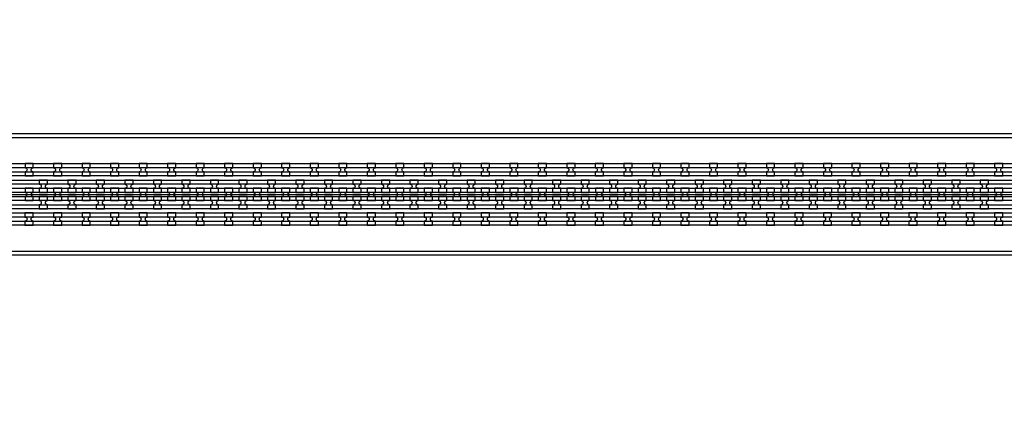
# Model space of a CAD drawing. Extents: x -63500 to 63500, y -63500 to 63500.
# Tile 269 of 296: x 21107 to 29739, y 7203 to 10662. Entities that reach past the tile are written whole.
import ezdxf

# ---------------------------------------------------------------- set-up
doc = ezdxf.new("R2010")
doc.units = 13
doc.header["$MEASUREMENT"] = 0
for name, color, linetype in [('1_Metal', 2, 'Continuous'), ('2_Electrodes', 5, 'Continuous'), ('3_Outline', 4, 'Continuous')]:
    doc.layers.add(name, color=color, linetype=linetype)

msp = doc.modelspace()

# ---------------------------------------------------------------- linework, layer by layer
msp.add_line((17300, 9130), (35800, 9130))
for radius in [50000, 47500, 45000]:
    msp.add_circle((0, 0), radius)
at = {"layer": '1_Metal'}
for points in [[(-50000, 0, -1), (50000, 0), (51000, 0, 1), (-51000, 0)], [(21226, 9400), (21154, 9400), (21154, 9364, -0.414214), (21172, 9346), (21172, 9346, -0.414214), (21154, 9328), (21154, 9292), (21226, 9292), (21226, 9328, -0.414214), (21208, 9346), (21208, 9346, -0.414214), (21226, 9364)], [(21476, 9400), (21404, 9400), (21404, 9364, -0.414214), (21422, 9346), (21422, 9346, -0.414214), (21404, 9328), (21404, 9292), (21476, 9292), (21476, 9328, -0.414214), (21458, 9346), (21458, 9346, -0.414214), (21476, 9364)], [(21726, 9400), (21654, 9400), (21654, 9364, -0.414214), (21672, 9346), (21672, 9346, -0.414214), (21654, 9328), (21654, 9292), (21726, 9292), (21726, 9328, -0.414214), (21708, 9346), (21708, 9346, -0.414214), (21726, 9364)], [(21976, 9400), (21904, 9400), (21904, 9364, -0.414214), (21922, 9346), (21922, 9346, -0.414214), (21904, 9328), (21904, 9292), (21976, 9292), (21976, 9328, -0.414214), (21958, 9346), (21958, 9346, -0.414214), (21976, 9364)], [(22226, 9400), (22154, 9400), (22154, 9364, -0.414214), (22172, 9346), (22172, 9346, -0.414214), (22154, 9328), (22154, 9292), (22226, 9292), (22226, 9328, -0.414214), (22208, 9346), (22208, 9346, -0.414214), (22226, 9364)], [(22476, 9400), (22404, 9400), (22404, 9364, -0.414214), (22422, 9346), (22422, 9346, -0.414214), (22404, 9328), (22404, 9292), (22476, 9292), (22476, 9328, -0.414214), (22458, 9346), (22458, 9346, -0.414214), (22476, 9364)], [(22726, 9400), (22654, 9400), (22654, 9364, -0.414214), (22672, 9346), (22672, 9346, -0.414214), (22654, 9328), (22654, 9292), (22726, 9292), (22726, 9328, -0.414214), (22708, 9346), (22708, 9346, -0.414214), (22726, 9364)], [(22976, 9400), (22904, 9400), (22904, 9364, -0.414214), (22922, 9346), (22922, 9346, -0.414214), (22904, 9328), (22904, 9292), (22976, 9292), (22976, 9328, -0.414214), (22958, 9346), (22958, 9346, -0.414214), (22976, 9364)], [(23226, 9400), (23154, 9400), (23154, 9364, -0.414214), (23172, 9346), (23172, 9346, -0.414214), (23154, 9328), (23154, 9292), (23226, 9292), (23226, 9328, -0.414214), (23208, 9346), (23208, 9346, -0.414214), (23226, 9364)], [(23476, 9400), (23404, 9400), (23404, 9364, -0.414214), (23422, 9346), (23422, 9346, -0.414214), (23404, 9328), (23404, 9292), (23476, 9292), (23476, 9328, -0.414214), (23458, 9346), (23458, 9346, -0.414214), (23476, 9364)], [(23726, 9400), (23654, 9400), (23654, 9364, -0.414214), (23672, 9346), (23672, 9346, -0.414214), (23654, 9328), (23654, 9292), (23726, 9292), (23726, 9328, -0.414214), (23708, 9346), (23708, 9346, -0.414214), (23726, 9364)], [(23976, 9400), (23904, 9400), (23904, 9364, -0.414214), (23922, 9346), (23922, 9346, -0.414214), (23904, 9328), (23904, 9292), (23976, 9292), (23976, 9328, -0.414214), (23958, 9346), (23958, 9346, -0.414214), (23976, 9364)], [(24226, 9400), (24154, 9400), (24154, 9364, -0.414214), (24172, 9346), (24172, 9346, -0.414214), (24154, 9328), (24154, 9292), (24226, 9292), (24226, 9328, -0.414214), (24208, 9346), (24208, 9346, -0.414214), (24226, 9364)], [(24476, 9400), (24404, 9400), (24404, 9364, -0.414214), (24422, 9346), (24422, 9346, -0.414214), (24404, 9328), (24404, 9292), (24476, 9292), (24476, 9328, -0.414214), (24458, 9346), (24458, 9346, -0.414214), (24476, 9364)], [(24726, 9400), (24654, 9400), (24654, 9364, -0.414214), (24672, 9346), (24672, 9346, -0.414214), (24654, 9328), (24654, 9292), (24726, 9292), (24726, 9328, -0.414214), (24708, 9346), (24708, 9346, -0.414214), (24726, 9364)], [(24976, 9400), (24904, 9400), (24904, 9364, -0.414214), (24922, 9346), (24922, 9346, -0.414214), (24904, 9328), (24904, 9292), (24976, 9292), (24976, 9328, -0.414214), (24958, 9346), (24958, 9346, -0.414214), (24976, 9364)], [(25226, 9400), (25154, 9400), (25154, 9364, -0.414214), (25172, 9346), (25172, 9346, -0.414214), (25154, 9328), (25154, 9292), (25226, 9292), (25226, 9328, -0.414214), (25208, 9346), (25208, 9346, -0.414214), (25226, 9364)], [(25476, 9400), (25404, 9400), (25404, 9364, -0.414214), (25422, 9346), (25422, 9346, -0.414214), (25404, 9328), (25404, 9292), (25476, 9292), (25476, 9328, -0.414214), (25458, 9346), (25458, 9346, -0.414214), (25476, 9364)], [(25726, 9400), (25654, 9400), (25654, 9364, -0.414214), (25672, 9346), (25672, 9346, -0.414214), (25654, 9328), (25654, 9292), (25726, 9292), (25726, 9328, -0.414214), (25708, 9346), (25708, 9346, -0.414214), (25726, 9364)], [(25976, 9400), (25904, 9400), (25904, 9364, -0.414214), (25922, 9346), (25922, 9346, -0.414214), (25904, 9328), (25904, 9292), (25976, 9292), (25976, 9328, -0.414214), (25958, 9346), (25958, 9346, -0.414214), (25976, 9364)], [(26226, 9400), (26154, 9400), (26154, 9364, -0.414214), (26172, 9346), (26172, 9346, -0.414214), (26154, 9328), (26154, 9292), (26226, 9292), (26226, 9328, -0.414214), (26208, 9346), (26208, 9346, -0.414214), (26226, 9364)], [(26476, 9400), (26404, 9400), (26404, 9364, -0.414214), (26422, 9346), (26422, 9346, -0.414214), (26404, 9328), (26404, 9292), (26476, 9292), (26476, 9328, -0.414214), (26458, 9346), (26458, 9346, -0.414214), (26476, 9364)], [(26726, 9400), (26654, 9400), (26654, 9364, -0.414214), (26672, 9346), (26672, 9346, -0.414214), (26654, 9328), (26654, 9292), (26726, 9292), (26726, 9328, -0.414214), (26708, 9346), (26708, 9346, -0.414214), (26726, 9364)], [(26976, 9400), (26904, 9400), (26904, 9364, -0.414214), (26922, 9346), (26922, 9346, -0.414214), (26904, 9328), (26904, 9292), (26976, 9292), (26976, 9328, -0.414214), (26958, 9346), (26958, 9346, -0.414214), (26976, 9364)], [(27226, 9400), (27154, 9400), (27154, 9364, -0.414214), (27172, 9346), (27172, 9346, -0.414214), (27154, 9328), (27154, 9292), (27226, 9292), (27226, 9328, -0.414214), (27208, 9346), (27208, 9346, -0.414214), (27226, 9364)], [(27476, 9400), (27404, 9400), (27404, 9364, -0.414214), (27422, 9346), (27422, 9346, -0.414214), (27404, 9328), (27404, 9292), (27476, 9292), (27476, 9328, -0.414214), (27458, 9346), (27458, 9346, -0.414214), (27476, 9364)], [(27726, 9400), (27654, 9400), (27654, 9364, -0.414214), (27672, 9346), (27672, 9346, -0.414214), (27654, 9328), (27654, 9292), (27726, 9292), (27726, 9328, -0.414214), (27708, 9346), (27708, 9346, -0.414214), (27726, 9364)], [(27976, 9400), (27904, 9400), (27904, 9364, -0.414214), (27922, 9346), (27922, 9346, -0.414214), (27904, 9328), (27904, 9292), (27976, 9292), (27976, 9328, -0.414214), (27958, 9346), (27958, 9346, -0.414214), (27976, 9364)], [(28226, 9400), (28154, 9400), (28154, 9364, -0.414214), (28172, 9346), (28172, 9346, -0.414214), (28154, 9328), (28154, 9292), (28226, 9292), (28226, 9328, -0.414214), (28208, 9346), (28208, 9346, -0.414214), (28226, 9364)], [(28476, 9400), (28404, 9400), (28404, 9364, -0.414214), (28422, 9346), (28422, 9346, -0.414214), (28404, 9328), (28404, 9292), (28476, 9292), (28476, 9328, -0.414214), (28458, 9346), (28458, 9346, -0.414214), (28476, 9364)], [(28726, 9400), (28654, 9400), (28654, 9364, -0.414214), (28672, 9346), (28672, 9346, -0.414214), (28654, 9328), (28654, 9292), (28726, 9292), (28726, 9328, -0.414214), (28708, 9346), (28708, 9346, -0.414214), (28726, 9364)], [(28976, 9400), (28904, 9400), (28904, 9364, -0.414214), (28922, 9346), (28922, 9346, -0.414214), (28904, 9328), (28904, 9292), (28976, 9292), (28976, 9328, -0.414214), (28958, 9346), (28958, 9346, -0.414214), (28976, 9364)], [(29226, 9400), (29154, 9400), (29154, 9364, -0.414214), (29172, 9346), (29172, 9346, -0.414214), (29154, 9328), (29154, 9292), (29226, 9292), (29226, 9328, -0.414214), (29208, 9346), (29208, 9346, -0.414214), (29226, 9364)], [(29476, 9400), (29404, 9400), (29404, 9364, -0.414214), (29422, 9346), (29422, 9346, -0.414214), (29404, 9328), (29404, 9292), (29476, 9292), (29476, 9328, -0.414214), (29458, 9346), (29458, 9346, -0.414214), (29476, 9364)], [(29726, 9400), (29654, 9400), (29654, 9364, -0.414214), (29672, 9346), (29672, 9346, -0.414214), (29654, 9328), (29654, 9292), (29726, 9292), (29726, 9328, -0.414214), (29708, 9346), (29708, 9346, -0.414214), (29726, 9364)], [(35797.9, 9220), (8256, 9220, 0.414214), (6416, 7380), (6416, 6880, 0.414214), (8256, 5040), (9488, 5040, 0.414214), (9506, 5058), (9506, 5058), (9536.6, 5058), (9536.6, 4987.9), (9506.6, 4987.9, 0.384752), (9488.7, 5004), (8256, 5004, -0.414214), (6380, 6880), (6380, 7380, -0.414214), (8256, 9256), (35797.9, 9256)], [(21279.1, 9148), (21351.1, 9148), (21351.1, 9184, -0.414214), (21333.1, 9202), (21333.1, 9202, -0.414214), (21351.1, 9220), (21351.1, 9256), (21279.1, 9256), (21279.1, 9220, -0.414214), (21297.1, 9202), (21297.1, 9202, -0.414214), (21279.1, 9184), (21279.1, 9148)], [(21529.1, 9148), (21601.1, 9148), (21601.1, 9184, -0.414214), (21583.1, 9202), (21583.1, 9202, -0.414214), (21601.1, 9220), (21601.1, 9256), (21529.1, 9256), (21529.1, 9220, -0.414214), (21547.1, 9202), (21547.1, 9202, -0.414214), (21529.1, 9184), (21529.1, 9148)], [(21779.1, 9148), (21851.1, 9148), (21851.1, 9184, -0.414214), (21833.1, 9202), (21833.1, 9202, -0.414214), (21851.1, 9220), (21851.1, 9256), (21779.1, 9256), (21779.1, 9220, -0.414214), (21797.1, 9202), (21797.1, 9202, -0.414214), (21779.1, 9184), (21779.1, 9148)], [(22029.1, 9148), (22101.1, 9148), (22101.1, 9184, -0.414214), (22083.1, 9202), (22083.1, 9202, -0.414214), (22101.1, 9220), (22101.1, 9256), (22029.1, 9256), (22029.1, 9220, -0.414214), (22047.1, 9202), (22047.1, 9202, -0.414214), (22029.1, 9184), (22029.1, 9148)], [(22279.1, 9148), (22351.1, 9148), (22351.1, 9184, -0.414214), (22333.1, 9202), (22333.1, 9202, -0.414214), (22351.1, 9220), (22351.1, 9256), (22279.1, 9256), (22279.1, 9220, -0.414214), (22297.1, 9202), (22297.1, 9202, -0.414214), (22279.1, 9184), (22279.1, 9148)], [(22529.1, 9148), (22601.1, 9148), (22601.1, 9184, -0.414214), (22583.1, 9202), (22583.1, 9202, -0.414214), (22601.1, 9220), (22601.1, 9256), (22529.1, 9256), (22529.1, 9220, -0.414214), (22547.1, 9202), (22547.1, 9202, -0.414214), (22529.1, 9184), (22529.1, 9148)], [(22779.1, 9148), (22851.1, 9148), (22851.1, 9184, -0.414214), (22833.1, 9202), (22833.1, 9202, -0.414214), (22851.1, 9220), (22851.1, 9256), (22779.1, 9256), (22779.1, 9220, -0.414214), (22797.1, 9202), (22797.1, 9202, -0.414214), (22779.1, 9184), (22779.1, 9148)], [(23029.1, 9148), (23101.1, 9148), (23101.1, 9184, -0.414214), (23083.1, 9202), (23083.1, 9202, -0.414214), (23101.1, 9220), (23101.1, 9256), (23029.1, 9256), (23029.1, 9220, -0.414214), (23047.1, 9202), (23047.1, 9202, -0.414214), (23029.1, 9184), (23029.1, 9148)], [(23279.1, 9148), (23351.1, 9148), (23351.1, 9184, -0.414214), (23333.1, 9202), (23333.1, 9202, -0.414214), (23351.1, 9220), (23351.1, 9256), (23279.1, 9256), (23279.1, 9220, -0.414214), (23297.1, 9202), (23297.1, 9202, -0.414214), (23279.1, 9184), (23279.1, 9148)], [(23529.1, 9148), (23601.1, 9148), (23601.1, 9184, -0.414214), (23583.1, 9202), (23583.1, 9202, -0.414214), (23601.1, 9220), (23601.1, 9256), (23529.1, 9256), (23529.1, 9220, -0.414214), (23547.1, 9202), (23547.1, 9202, -0.414214), (23529.1, 9184), (23529.1, 9148)], [(23779.1, 9148), (23851.1, 9148), (23851.1, 9184, -0.414214), (23833.1, 9202), (23833.1, 9202, -0.414214), (23851.1, 9220), (23851.1, 9256), (23779.1, 9256), (23779.1, 9220, -0.414214), (23797.1, 9202), (23797.1, 9202, -0.414214), (23779.1, 9184), (23779.1, 9148)], [(24029.1, 9148), (24101.1, 9148), (24101.1, 9184, -0.414214), (24083.1, 9202), (24083.1, 9202, -0.414214), (24101.1, 9220), (24101.1, 9256), (24029.1, 9256), (24029.1, 9220, -0.414214), (24047.1, 9202), (24047.1, 9202, -0.414214), (24029.1, 9184), (24029.1, 9148)], [(24279.1, 9148), (24351.1, 9148), (24351.1, 9184, -0.414214), (24333.1, 9202), (24333.1, 9202, -0.414214), (24351.1, 9220), (24351.1, 9256), (24279.1, 9256), (24279.1, 9220, -0.414214), (24297.1, 9202), (24297.1, 9202, -0.414214), (24279.1, 9184), (24279.1, 9148)], [(24529.1, 9148), (24601.1, 9148), (24601.1, 9184, -0.414214), (24583.1, 9202), (24583.1, 9202, -0.414214), (24601.1, 9220), (24601.1, 9256), (24529.1, 9256), (24529.1, 9220, -0.414214), (24547.1, 9202), (24547.1, 9202, -0.414214), (24529.1, 9184), (24529.1, 9148)], [(24779.1, 9148), (24851.1, 9148), (24851.1, 9184, -0.414214), (24833.1, 9202), (24833.1, 9202, -0.414214), (24851.1, 9220), (24851.1, 9256), (24779.1, 9256), (24779.1, 9220, -0.414214), (24797.1, 9202), (24797.1, 9202, -0.414214), (24779.1, 9184), (24779.1, 9148)], [(25029.1, 9148), (25101.1, 9148), (25101.1, 9184, -0.414214), (25083.1, 9202), (25083.1, 9202, -0.414214), (25101.1, 9220), (25101.1, 9256), (25029.1, 9256), (25029.1, 9220, -0.414214), (25047.1, 9202), (25047.1, 9202, -0.414214), (25029.1, 9184), (25029.1, 9148)], [(25279.1, 9148), (25351.1, 9148), (25351.1, 9184, -0.414214), (25333.1, 9202), (25333.1, 9202, -0.414214), (25351.1, 9220), (25351.1, 9256), (25279.1, 9256), (25279.1, 9220, -0.414214), (25297.1, 9202), (25297.1, 9202, -0.414214), (25279.1, 9184), (25279.1, 9148)], [(25529.1, 9148), (25601.1, 9148), (25601.1, 9184, -0.414214), (25583.1, 9202), (25583.1, 9202, -0.414214), (25601.1, 9220), (25601.1, 9256), (25529.1, 9256), (25529.1, 9220, -0.414214), (25547.1, 9202), (25547.1, 9202, -0.414214), (25529.1, 9184), (25529.1, 9148)], [(25779.1, 9148), (25851.1, 9148), (25851.1, 9184, -0.414214), (25833.1, 9202), (25833.1, 9202, -0.414214), (25851.1, 9220), (25851.1, 9256), (25779.1, 9256), (25779.1, 9220, -0.414214), (25797.1, 9202), (25797.1, 9202, -0.414214), (25779.1, 9184), (25779.1, 9148)], [(26029.1, 9148), (26101.1, 9148), (26101.1, 9184, -0.414214), (26083.1, 9202), (26083.1, 9202, -0.414214), (26101.1, 9220), (26101.1, 9256), (26029.1, 9256), (26029.1, 9220, -0.414214), (26047.1, 9202), (26047.1, 9202, -0.414214), (26029.1, 9184), (26029.1, 9148)], [(26279.1, 9148), (26351.1, 9148), (26351.1, 9184, -0.414214), (26333.1, 9202), (26333.1, 9202, -0.414214), (26351.1, 9220), (26351.1, 9256), (26279.1, 9256), (26279.1, 9220, -0.414214), (26297.1, 9202), (26297.1, 9202, -0.414214), (26279.1, 9184), (26279.1, 9148)], [(26529.1, 9148), (26601.1, 9148), (26601.1, 9184, -0.414214), (26583.1, 9202), (26583.1, 9202, -0.414214), (26601.1, 9220), (26601.1, 9256), (26529.1, 9256), (26529.1, 9220, -0.414214), (26547.1, 9202), (26547.1, 9202, -0.414214), (26529.1, 9184), (26529.1, 9148)], [(26779.1, 9148), (26851.1, 9148), (26851.1, 9184, -0.414214), (26833.1, 9202), (26833.1, 9202, -0.414214), (26851.1, 9220), (26851.1, 9256), (26779.1, 9256), (26779.1, 9220, -0.414214), (26797.1, 9202), (26797.1, 9202, -0.414214), (26779.1, 9184), (26779.1, 9148)], [(27029.1, 9148), (27101.1, 9148), (27101.1, 9184, -0.414214), (27083.1, 9202), (27083.1, 9202, -0.414214), (27101.1, 9220), (27101.1, 9256), (27029.1, 9256), (27029.1, 9220, -0.414214), (27047.1, 9202), (27047.1, 9202, -0.414214), (27029.1, 9184), (27029.1, 9148)], [(27279.1, 9148), (27351.1, 9148), (27351.1, 9184, -0.414214), (27333.1, 9202), (27333.1, 9202, -0.414214), (27351.1, 9220), (27351.1, 9256), (27279.1, 9256), (27279.1, 9220, -0.414214), (27297.1, 9202), (27297.1, 9202, -0.414214), (27279.1, 9184), (27279.1, 9148)], [(27529.1, 9148), (27601.1, 9148), (27601.1, 9184, -0.414214), (27583.1, 9202), (27583.1, 9202, -0.414214), (27601.1, 9220), (27601.1, 9256), (27529.1, 9256), (27529.1, 9220, -0.414214), (27547.1, 9202), (27547.1, 9202, -0.414214), (27529.1, 9184), (27529.1, 9148)], [(27779.1, 9148), (27851.1, 9148), (27851.1, 9184, -0.414214), (27833.1, 9202), (27833.1, 9202, -0.414214), (27851.1, 9220), (27851.1, 9256), (27779.1, 9256), (27779.1, 9220, -0.414214), (27797.1, 9202), (27797.1, 9202, -0.414214), (27779.1, 9184), (27779.1, 9148)], [(28029.1, 9148), (28101.1, 9148), (28101.1, 9184, -0.414214), (28083.1, 9202), (28083.1, 9202, -0.414214), (28101.1, 9220), (28101.1, 9256), (28029.1, 9256), (28029.1, 9220, -0.414214), (28047.1, 9202), (28047.1, 9202, -0.414214), (28029.1, 9184), (28029.1, 9148)], [(28279.1, 9148), (28351.1, 9148), (28351.1, 9184, -0.414214), (28333.1, 9202), (28333.1, 9202, -0.414214), (28351.1, 9220), (28351.1, 9256), (28279.1, 9256), (28279.1, 9220, -0.414214), (28297.1, 9202), (28297.1, 9202, -0.414214), (28279.1, 9184), (28279.1, 9148)], [(28529.1, 9148), (28601.1, 9148), (28601.1, 9184, -0.414214), (28583.1, 9202), (28583.1, 9202, -0.414214), (28601.1, 9220), (28601.1, 9256), (28529.1, 9256), (28529.1, 9220, -0.414214), (28547.1, 9202), (28547.1, 9202, -0.414214), (28529.1, 9184), (28529.1, 9148)], [(28779.1, 9148), (28851.1, 9148), (28851.1, 9184, -0.414214), (28833.1, 9202), (28833.1, 9202, -0.414214), (28851.1, 9220), (28851.1, 9256), (28779.1, 9256), (28779.1, 9220, -0.414214), (28797.1, 9202), (28797.1, 9202, -0.414214), (28779.1, 9184), (28779.1, 9148)], [(29029.1, 9148), (29101.1, 9148), (29101.1, 9184, -0.414214), (29083.1, 9202), (29083.1, 9202, -0.414214), (29101.1, 9220), (29101.1, 9256), (29029.1, 9256), (29029.1, 9220, -0.414214), (29047.1, 9202), (29047.1, 9202, -0.414214), (29029.1, 9184), (29029.1, 9148)], [(29279.1, 9148), (29351.1, 9148), (29351.1, 9184, -0.414214), (29333.1, 9202), (29333.1, 9202, -0.414214), (29351.1, 9220), (29351.1, 9256), (29279.1, 9256), (29279.1, 9220, -0.414214), (29297.1, 9202), (29297.1, 9202, -0.414214), (29279.1, 9184), (29279.1, 9148)], [(29529.1, 9148), (29601.1, 9148), (29601.1, 9184, -0.414214), (29583.1, 9202), (29583.1, 9202, -0.414214), (29601.1, 9220), (29601.1, 9256), (29529.1, 9256), (29529.1, 9220, -0.414214), (29547.1, 9202), (29547.1, 9202, -0.414214), (29529.1, 9184), (29529.1, 9148)], [(35797.9, 9148), (8256, 9148, 0.414214), (6488, 7380), (6488, 6880, 0.414214), (8256, 5112), (9488, 5112, 0.414214), (9506, 5130), (9506, 5130), (9536.6, 5130), (9536.6, 5058), (9506, 5058, 0.414214), (9488, 5076), (8256, 5076, -0.414214), (6452, 6880), (6452, 7380, -0.414214), (8256, 9184), (35797.9, 9184)], [(21154.1, 9076), (21226.1, 9076), (21226.1, 9112, -0.414214), (21208.1, 9130), (21208.1, 9130, -0.414214), (21226.1, 9148), (21226.1, 9184), (21154.1, 9184), (21154.1, 9148, -0.414214), (21172.1, 9130), (21172.1, 9130, -0.414214), (21154.1, 9112), (21154.1, 9076)], [(21404.1, 9076), (21476.1, 9076), (21476.1, 9112, -0.414214), (21458.1, 9130), (21458.1, 9130, -0.414214), (21476.1, 9148), (21476.1, 9184), (21404.1, 9184), (21404.1, 9148, -0.414214), (21422.1, 9130), (21422.1, 9130, -0.414214), (21404.1, 9112), (21404.1, 9076)], [(21654.1, 9076), (21726.1, 9076), (21726.1, 9112, -0.414214), (21708.1, 9130), (21708.1, 9130, -0.414214), (21726.1, 9148), (21726.1, 9184), (21654.1, 9184), (21654.1, 9148, -0.414214), (21672.1, 9130), (21672.1, 9130, -0.414214), (21654.1, 9112), (21654.1, 9076)], [(21904.1, 9076), (21976.1, 9076), (21976.1, 9112, -0.414214), (21958.1, 9130), (21958.1, 9130, -0.414214), (21976.1, 9148), (21976.1, 9184), (21904.1, 9184), (21904.1, 9148, -0.414214), (21922.1, 9130), (21922.1, 9130, -0.414214), (21904.1, 9112), (21904.1, 9076)], [(22154.1, 9076), (22226.1, 9076), (22226.1, 9112, -0.414214), (22208.1, 9130), (22208.1, 9130, -0.414214), (22226.1, 9148), (22226.1, 9184), (22154.1, 9184), (22154.1, 9148, -0.414214), (22172.1, 9130), (22172.1, 9130, -0.414214), (22154.1, 9112), (22154.1, 9076)], [(22404.1, 9076), (22476.1, 9076), (22476.1, 9112, -0.414214), (22458.1, 9130), (22458.1, 9130, -0.414214), (22476.1, 9148), (22476.1, 9184), (22404.1, 9184), (22404.1, 9148, -0.414214), (22422.1, 9130), (22422.1, 9130, -0.414214), (22404.1, 9112), (22404.1, 9076)], [(22654.1, 9076), (22726.1, 9076), (22726.1, 9112, -0.414214), (22708.1, 9130), (22708.1, 9130, -0.414214), (22726.1, 9148), (22726.1, 9184), (22654.1, 9184), (22654.1, 9148, -0.414214), (22672.1, 9130), (22672.1, 9130, -0.414214), (22654.1, 9112), (22654.1, 9076)], [(22904.1, 9076), (22976.1, 9076), (22976.1, 9112, -0.414214), (22958.1, 9130), (22958.1, 9130, -0.414214), (22976.1, 9148), (22976.1, 9184), (22904.1, 9184), (22904.1, 9148, -0.414214), (22922.1, 9130), (22922.1, 9130, -0.414214), (22904.1, 9112), (22904.1, 9076)], [(23154.1, 9076), (23226.1, 9076), (23226.1, 9112, -0.414214), (23208.1, 9130), (23208.1, 9130, -0.414214), (23226.1, 9148), (23226.1, 9184), (23154.1, 9184), (23154.1, 9148, -0.414214), (23172.1, 9130), (23172.1, 9130, -0.414214), (23154.1, 9112), (23154.1, 9076)], [(23404.1, 9076), (23476.1, 9076), (23476.1, 9112, -0.414214), (23458.1, 9130), (23458.1, 9130, -0.414214), (23476.1, 9148), (23476.1, 9184), (23404.1, 9184), (23404.1, 9148, -0.414214), (23422.1, 9130), (23422.1, 9130, -0.414214), (23404.1, 9112), (23404.1, 9076)], [(23654.1, 9076), (23726.1, 9076), (23726.1, 9112, -0.414214), (23708.1, 9130), (23708.1, 9130, -0.414214), (23726.1, 9148), (23726.1, 9184), (23654.1, 9184), (23654.1, 9148, -0.414214), (23672.1, 9130), (23672.1, 9130, -0.414214), (23654.1, 9112), (23654.1, 9076)], [(23904.1, 9076), (23976.1, 9076), (23976.1, 9112, -0.414214), (23958.1, 9130), (23958.1, 9130, -0.414214), (23976.1, 9148), (23976.1, 9184), (23904.1, 9184), (23904.1, 9148, -0.414214), (23922.1, 9130), (23922.1, 9130, -0.414214), (23904.1, 9112), (23904.1, 9076)], [(24154.1, 9076), (24226.1, 9076), (24226.1, 9112, -0.414214), (24208.1, 9130), (24208.1, 9130, -0.414214), (24226.1, 9148), (24226.1, 9184), (24154.1, 9184), (24154.1, 9148, -0.414214), (24172.1, 9130), (24172.1, 9130, -0.414214), (24154.1, 9112), (24154.1, 9076)], [(24404.1, 9076), (24476.1, 9076), (24476.1, 9112, -0.414214), (24458.1, 9130), (24458.1, 9130, -0.414214), (24476.1, 9148), (24476.1, 9184), (24404.1, 9184), (24404.1, 9148, -0.414214), (24422.1, 9130), (24422.1, 9130, -0.414214), (24404.1, 9112), (24404.1, 9076)], [(24654.1, 9076), (24726.1, 9076), (24726.1, 9112, -0.414214), (24708.1, 9130), (24708.1, 9130, -0.414214), (24726.1, 9148), (24726.1, 9184), (24654.1, 9184), (24654.1, 9148, -0.414214), (24672.1, 9130), (24672.1, 9130, -0.414214), (24654.1, 9112), (24654.1, 9076)], [(24904.1, 9076), (24976.1, 9076), (24976.1, 9112, -0.414214), (24958.1, 9130), (24958.1, 9130, -0.414214), (24976.1, 9148), (24976.1, 9184), (24904.1, 9184), (24904.1, 9148, -0.414214), (24922.1, 9130), (24922.1, 9130, -0.414214), (24904.1, 9112), (24904.1, 9076)], [(25154.1, 9076), (25226.1, 9076), (25226.1, 9112, -0.414214), (25208.1, 9130), (25208.1, 9130, -0.414214), (25226.1, 9148), (25226.1, 9184), (25154.1, 9184), (25154.1, 9148, -0.414214), (25172.1, 9130), (25172.1, 9130, -0.414214), (25154.1, 9112), (25154.1, 9076)], [(25404.1, 9076), (25476.1, 9076), (25476.1, 9112, -0.414214), (25458.1, 9130), (25458.1, 9130, -0.414214), (25476.1, 9148), (25476.1, 9184), (25404.1, 9184), (25404.1, 9148, -0.414214), (25422.1, 9130), (25422.1, 9130, -0.414214), (25404.1, 9112), (25404.1, 9076)], [(25654.1, 9076), (25726.1, 9076), (25726.1, 9112, -0.414214), (25708.1, 9130), (25708.1, 9130, -0.414214), (25726.1, 9148), (25726.1, 9184), (25654.1, 9184), (25654.1, 9148, -0.414214), (25672.1, 9130), (25672.1, 9130, -0.414214), (25654.1, 9112), (25654.1, 9076)], [(25904.1, 9076), (25976.1, 9076), (25976.1, 9112, -0.414214), (25958.1, 9130), (25958.1, 9130, -0.414214), (25976.1, 9148), (25976.1, 9184), (25904.1, 9184), (25904.1, 9148, -0.414214), (25922.1, 9130), (25922.1, 9130, -0.414214), (25904.1, 9112), (25904.1, 9076)], [(26154.1, 9076), (26226.1, 9076), (26226.1, 9112, -0.414214), (26208.1, 9130), (26208.1, 9130, -0.414214), (26226.1, 9148), (26226.1, 9184), (26154.1, 9184), (26154.1, 9148, -0.414214), (26172.1, 9130), (26172.1, 9130, -0.414214), (26154.1, 9112), (26154.1, 9076)], [(26404.1, 9076), (26476.1, 9076), (26476.1, 9112, -0.414214), (26458.1, 9130), (26458.1, 9130, -0.414214), (26476.1, 9148), (26476.1, 9184), (26404.1, 9184), (26404.1, 9148, -0.414214), (26422.1, 9130), (26422.1, 9130, -0.414214), (26404.1, 9112), (26404.1, 9076)], [(26654.1, 9076), (26726.1, 9076), (26726.1, 9112, -0.414214), (26708.1, 9130), (26708.1, 9130, -0.414214), (26726.1, 9148), (26726.1, 9184), (26654.1, 9184), (26654.1, 9148, -0.414214), (26672.1, 9130), (26672.1, 9130, -0.414214), (26654.1, 9112), (26654.1, 9076)], [(26904.1, 9076), (26976.1, 9076), (26976.1, 9112, -0.414214), (26958.1, 9130), (26958.1, 9130, -0.414214), (26976.1, 9148), (26976.1, 9184), (26904.1, 9184), (26904.1, 9148, -0.414214), (26922.1, 9130), (26922.1, 9130, -0.414214), (26904.1, 9112), (26904.1, 9076)], [(27154.1, 9076), (27226.1, 9076), (27226.1, 9112, -0.414214), (27208.1, 9130), (27208.1, 9130, -0.414214), (27226.1, 9148), (27226.1, 9184), (27154.1, 9184), (27154.1, 9148, -0.414214), (27172.1, 9130), (27172.1, 9130, -0.414214), (27154.1, 9112), (27154.1, 9076)], [(27404.1, 9076), (27476.1, 9076), (27476.1, 9112, -0.414214), (27458.1, 9130), (27458.1, 9130, -0.414214), (27476.1, 9148), (27476.1, 9184), (27404.1, 9184), (27404.1, 9148, -0.414214), (27422.1, 9130), (27422.1, 9130, -0.414214), (27404.1, 9112), (27404.1, 9076)], [(27654.1, 9076), (27726.1, 9076), (27726.1, 9112, -0.414214), (27708.1, 9130), (27708.1, 9130, -0.414214), (27726.1, 9148), (27726.1, 9184), (27654.1, 9184), (27654.1, 9148, -0.414214), (27672.1, 9130), (27672.1, 9130, -0.414214), (27654.1, 9112), (27654.1, 9076)], [(27904.1, 9076), (27976.1, 9076), (27976.1, 9112, -0.414214), (27958.1, 9130), (27958.1, 9130, -0.414214), (27976.1, 9148), (27976.1, 9184), (27904.1, 9184), (27904.1, 9148, -0.414214), (27922.1, 9130), (27922.1, 9130, -0.414214), (27904.1, 9112), (27904.1, 9076)], [(28154.1, 9076), (28226.1, 9076), (28226.1, 9112, -0.414214), (28208.1, 9130), (28208.1, 9130, -0.414214), (28226.1, 9148), (28226.1, 9184), (28154.1, 9184), (28154.1, 9148, -0.414214), (28172.1, 9130), (28172.1, 9130, -0.414214), (28154.1, 9112), (28154.1, 9076)], [(28404.1, 9076), (28476.1, 9076), (28476.1, 9112, -0.414214), (28458.1, 9130), (28458.1, 9130, -0.414214), (28476.1, 9148), (28476.1, 9184), (28404.1, 9184), (28404.1, 9148, -0.414214), (28422.1, 9130), (28422.1, 9130, -0.414214), (28404.1, 9112), (28404.1, 9076)], [(28654.1, 9076), (28726.1, 9076), (28726.1, 9112, -0.414214), (28708.1, 9130), (28708.1, 9130, -0.414214), (28726.1, 9148), (28726.1, 9184), (28654.1, 9184), (28654.1, 9148, -0.414214), (28672.1, 9130), (28672.1, 9130, -0.414214), (28654.1, 9112), (28654.1, 9076)], [(28904.1, 9076), (28976.1, 9076), (28976.1, 9112, -0.414214), (28958.1, 9130), (28958.1, 9130, -0.414214), (28976.1, 9148), (28976.1, 9184), (28904.1, 9184), (28904.1, 9148, -0.414214), (28922.1, 9130), (28922.1, 9130, -0.414214), (28904.1, 9112), (28904.1, 9076)], [(29154.1, 9076), (29226.1, 9076), (29226.1, 9112, -0.414214), (29208.1, 9130), (29208.1, 9130, -0.414214), (29226.1, 9148), (29226.1, 9184), (29154.1, 9184), (29154.1, 9148, -0.414214), (29172.1, 9130), (29172.1, 9130, -0.414214), (29154.1, 9112), (29154.1, 9076)], [(29404.1, 9076), (29476.1, 9076), (29476.1, 9112, -0.414214), (29458.1, 9130), (29458.1, 9130, -0.414214), (29476.1, 9148), (29476.1, 9184), (29404.1, 9184), (29404.1, 9148, -0.414214), (29422.1, 9130), (29422.1, 9130, -0.414214), (29404.1, 9112), (29404.1, 9076)], [(29654.1, 9076), (29726.1, 9076), (29726.1, 9112, -0.414214), (29708.1, 9130), (29708.1, 9130, -0.414214), (29726.1, 9148), (29726.1, 9184), (29654.1, 9184), (29654.1, 9148, -0.414214), (29672.1, 9130), (29672.1, 9130, -0.414214), (29654.1, 9112), (29654.1, 9076)], [(35797.9, 9076), (8256, 9076, 0.414214), (6560, 7380), (6560, 6880, 0.414214), (8256, 5184), (9488, 5184, 0.414214), (9506, 5202), (9506, 5202), (9536.6, 5202), (9536.6, 5130), (9506, 5130, 0.414214), (9488, 5148), (8256, 5148, -0.414214), (6524, 6880), (6524, 7380, -0.414214), (8256, 9112), (35797.9, 9112)], [(21279.1, 9112), (21279.1, 9076, -0.414214), (21297.1, 9058), (21297.1, 9058, -0.414214), (21279.1, 9040), (21279.1, 9004), (21351.1, 9004), (21351.1, 9040, -0.414214), (21333.1, 9058), (21333.1, 9058, -0.414214), (21351.1, 9076), (21351.1, 9112)], [(21529.1, 9112), (21529.1, 9076, -0.414214), (21547.1, 9058), (21547.1, 9058, -0.414214), (21529.1, 9040), (21529.1, 9004), (21601.1, 9004), (21601.1, 9040, -0.414214), (21583.1, 9058), (21583.1, 9058, -0.414214), (21601.1, 9076), (21601.1, 9112)], [(21779.1, 9112), (21779.1, 9076, -0.414214), (21797.1, 9058), (21797.1, 9058, -0.414214), (21779.1, 9040), (21779.1, 9004), (21851.1, 9004), (21851.1, 9040, -0.414214), (21833.1, 9058), (21833.1, 9058, -0.414214), (21851.1, 9076), (21851.1, 9112)], [(22029.1, 9112), (22029.1, 9076, -0.414214), (22047.1, 9058), (22047.1, 9058, -0.414214), (22029.1, 9040), (22029.1, 9004), (22101.1, 9004), (22101.1, 9040, -0.414214), (22083.1, 9058), (22083.1, 9058, -0.414214), (22101.1, 9076), (22101.1, 9112)], [(22279.1, 9112), (22279.1, 9076, -0.414214), (22297.1, 9058), (22297.1, 9058, -0.414214), (22279.1, 9040), (22279.1, 9004), (22351.1, 9004), (22351.1, 9040, -0.414214), (22333.1, 9058), (22333.1, 9058, -0.414214), (22351.1, 9076), (22351.1, 9112)], [(22529.1, 9112), (22529.1, 9076, -0.414214), (22547.1, 9058), (22547.1, 9058, -0.414214), (22529.1, 9040), (22529.1, 9004), (22601.1, 9004), (22601.1, 9040, -0.414214), (22583.1, 9058), (22583.1, 9058, -0.414214), (22601.1, 9076), (22601.1, 9112)], [(22779.1, 9112), (22779.1, 9076, -0.414214), (22797.1, 9058), (22797.1, 9058, -0.414214), (22779.1, 9040), (22779.1, 9004), (22851.1, 9004), (22851.1, 9040, -0.414214), (22833.1, 9058), (22833.1, 9058, -0.414214), (22851.1, 9076), (22851.1, 9112)], [(23029.1, 9112), (23029.1, 9076, -0.414214), (23047.1, 9058), (23047.1, 9058, -0.414214), (23029.1, 9040), (23029.1, 9004), (23101.1, 9004), (23101.1, 9040, -0.414214), (23083.1, 9058), (23083.1, 9058, -0.414214), (23101.1, 9076), (23101.1, 9112)], [(23279.1, 9112), (23279.1, 9076, -0.414214), (23297.1, 9058), (23297.1, 9058, -0.414214), (23279.1, 9040), (23279.1, 9004), (23351.1, 9004), (23351.1, 9040, -0.414214), (23333.1, 9058), (23333.1, 9058, -0.414214), (23351.1, 9076), (23351.1, 9112)], [(23529.1, 9112), (23529.1, 9076, -0.414214), (23547.1, 9058), (23547.1, 9058, -0.414214), (23529.1, 9040), (23529.1, 9004), (23601.1, 9004), (23601.1, 9040, -0.414214), (23583.1, 9058), (23583.1, 9058, -0.414214), (23601.1, 9076), (23601.1, 9112)], [(23779.1, 9112), (23779.1, 9076, -0.414214), (23797.1, 9058), (23797.1, 9058, -0.414214), (23779.1, 9040), (23779.1, 9004), (23851.1, 9004), (23851.1, 9040, -0.414214), (23833.1, 9058), (23833.1, 9058, -0.414214), (23851.1, 9076), (23851.1, 9112)], [(24029.1, 9112), (24029.1, 9076, -0.414214), (24047.1, 9058), (24047.1, 9058, -0.414214), (24029.1, 9040), (24029.1, 9004), (24101.1, 9004), (24101.1, 9040, -0.414214), (24083.1, 9058), (24083.1, 9058, -0.414214), (24101.1, 9076), (24101.1, 9112)], [(24279.1, 9112), (24279.1, 9076, -0.414214), (24297.1, 9058), (24297.1, 9058, -0.414214), (24279.1, 9040), (24279.1, 9004), (24351.1, 9004), (24351.1, 9040, -0.414214), (24333.1, 9058), (24333.1, 9058, -0.414214), (24351.1, 9076), (24351.1, 9112)], [(24529.1, 9112), (24529.1, 9076, -0.414214), (24547.1, 9058), (24547.1, 9058, -0.414214), (24529.1, 9040), (24529.1, 9004), (24601.1, 9004), (24601.1, 9040, -0.414214), (24583.1, 9058), (24583.1, 9058, -0.414214), (24601.1, 9076), (24601.1, 9112)], [(24779.1, 9112), (24779.1, 9076, -0.414214), (24797.1, 9058), (24797.1, 9058, -0.414214), (24779.1, 9040), (24779.1, 9004), (24851.1, 9004), (24851.1, 9040, -0.414214), (24833.1, 9058), (24833.1, 9058, -0.414214), (24851.1, 9076), (24851.1, 9112)], [(25029.1, 9112), (25029.1, 9076, -0.414214), (25047.1, 9058), (25047.1, 9058, -0.414214), (25029.1, 9040), (25029.1, 9004), (25101.1, 9004), (25101.1, 9040, -0.414214), (25083.1, 9058), (25083.1, 9058, -0.414214), (25101.1, 9076), (25101.1, 9112)], [(25279.1, 9112), (25279.1, 9076, -0.414214), (25297.1, 9058), (25297.1, 9058, -0.414214), (25279.1, 9040), (25279.1, 9004), (25351.1, 9004), (25351.1, 9040, -0.414214), (25333.1, 9058), (25333.1, 9058, -0.414214), (25351.1, 9076), (25351.1, 9112)], [(25529.1, 9112), (25529.1, 9076, -0.414214), (25547.1, 9058), (25547.1, 9058, -0.414214), (25529.1, 9040), (25529.1, 9004), (25601.1, 9004), (25601.1, 9040, -0.414214), (25583.1, 9058), (25583.1, 9058, -0.414214), (25601.1, 9076), (25601.1, 9112)], [(25779.1, 9112), (25779.1, 9076, -0.414214), (25797.1, 9058), (25797.1, 9058, -0.414214), (25779.1, 9040), (25779.1, 9004), (25851.1, 9004), (25851.1, 9040, -0.414214), (25833.1, 9058), (25833.1, 9058, -0.414214), (25851.1, 9076), (25851.1, 9112)], [(26029.1, 9112), (26029.1, 9076, -0.414214), (26047.1, 9058), (26047.1, 9058, -0.414214), (26029.1, 9040), (26029.1, 9004), (26101.1, 9004), (26101.1, 9040, -0.414214), (26083.1, 9058), (26083.1, 9058, -0.414214), (26101.1, 9076), (26101.1, 9112)], [(26279.1, 9112), (26279.1, 9076, -0.414214), (26297.1, 9058), (26297.1, 9058, -0.414214), (26279.1, 9040), (26279.1, 9004), (26351.1, 9004), (26351.1, 9040, -0.414214), (26333.1, 9058), (26333.1, 9058, -0.414214), (26351.1, 9076), (26351.1, 9112)], [(26529.1, 9112), (26529.1, 9076, -0.414214), (26547.1, 9058), (26547.1, 9058, -0.414214), (26529.1, 9040), (26529.1, 9004), (26601.1, 9004), (26601.1, 9040, -0.414214), (26583.1, 9058), (26583.1, 9058, -0.414214), (26601.1, 9076), (26601.1, 9112)], [(26779.1, 9112), (26779.1, 9076, -0.414214), (26797.1, 9058), (26797.1, 9058, -0.414214), (26779.1, 9040), (26779.1, 9004), (26851.1, 9004), (26851.1, 9040, -0.414214), (26833.1, 9058), (26833.1, 9058, -0.414214), (26851.1, 9076), (26851.1, 9112)], [(27029.1, 9112), (27029.1, 9076, -0.414214), (27047.1, 9058), (27047.1, 9058, -0.414214), (27029.1, 9040), (27029.1, 9004), (27101.1, 9004), (27101.1, 9040, -0.414214), (27083.1, 9058), (27083.1, 9058, -0.414214), (27101.1, 9076), (27101.1, 9112)], [(27279.1, 9112), (27279.1, 9076, -0.414214), (27297.1, 9058), (27297.1, 9058, -0.414214), (27279.1, 9040), (27279.1, 9004), (27351.1, 9004), (27351.1, 9040, -0.414214), (27333.1, 9058), (27333.1, 9058, -0.414214), (27351.1, 9076), (27351.1, 9112)], [(27529.1, 9112), (27529.1, 9076, -0.414214), (27547.1, 9058), (27547.1, 9058, -0.414214), (27529.1, 9040), (27529.1, 9004), (27601.1, 9004), (27601.1, 9040, -0.414214), (27583.1, 9058), (27583.1, 9058, -0.414214), (27601.1, 9076), (27601.1, 9112)], [(27779.1, 9112), (27779.1, 9076, -0.414214), (27797.1, 9058), (27797.1, 9058, -0.414214), (27779.1, 9040), (27779.1, 9004), (27851.1, 9004), (27851.1, 9040, -0.414214), (27833.1, 9058), (27833.1, 9058, -0.414214), (27851.1, 9076), (27851.1, 9112)], [(28029.1, 9112), (28029.1, 9076, -0.414214), (28047.1, 9058), (28047.1, 9058, -0.414214), (28029.1, 9040), (28029.1, 9004), (28101.1, 9004), (28101.1, 9040, -0.414214), (28083.1, 9058), (28083.1, 9058, -0.414214), (28101.1, 9076), (28101.1, 9112)], [(28279.1, 9112), (28279.1, 9076, -0.414214), (28297.1, 9058), (28297.1, 9058, -0.414214), (28279.1, 9040), (28279.1, 9004), (28351.1, 9004), (28351.1, 9040, -0.414214), (28333.1, 9058), (28333.1, 9058, -0.414214), (28351.1, 9076), (28351.1, 9112)], [(28529.1, 9112), (28529.1, 9076, -0.414214), (28547.1, 9058), (28547.1, 9058, -0.414214), (28529.1, 9040), (28529.1, 9004), (28601.1, 9004), (28601.1, 9040, -0.414214), (28583.1, 9058), (28583.1, 9058, -0.414214), (28601.1, 9076), (28601.1, 9112)], [(28779.1, 9112), (28779.1, 9076, -0.414214), (28797.1, 9058), (28797.1, 9058, -0.414214), (28779.1, 9040), (28779.1, 9004), (28851.1, 9004), (28851.1, 9040, -0.414214), (28833.1, 9058), (28833.1, 9058, -0.414214), (28851.1, 9076), (28851.1, 9112)], [(29029.1, 9112), (29029.1, 9076, -0.414214), (29047.1, 9058), (29047.1, 9058, -0.414214), (29029.1, 9040), (29029.1, 9004), (29101.1, 9004), (29101.1, 9040, -0.414214), (29083.1, 9058), (29083.1, 9058, -0.414214), (29101.1, 9076), (29101.1, 9112)], [(29279.1, 9112), (29279.1, 9076, -0.414214), (29297.1, 9058), (29297.1, 9058, -0.414214), (29279.1, 9040), (29279.1, 9004), (29351.1, 9004), (29351.1, 9040, -0.414214), (29333.1, 9058), (29333.1, 9058, -0.414214), (29351.1, 9076), (29351.1, 9112)], [(29529.1, 9112), (29529.1, 9076, -0.414214), (29547.1, 9058), (29547.1, 9058, -0.414214), (29529.1, 9040), (29529.1, 9004), (29601.1, 9004), (29601.1, 9040, -0.414214), (29583.1, 9058), (29583.1, 9058, -0.414214), (29601.1, 9076), (29601.1, 9112)], [(35797.9, 9004), (8256, 9004, 0.414214), (6632, 7380), (6632, 6880, 0.414214), (8256, 5256), (9488.7, 5256, 0.384752), (9506.6, 5272.2), (9536.6, 5272.2), (9536.6, 5202), (9506, 5202, 0.414214), (9488, 5220), (8256, 5220, -0.414214), (6596, 6880), (6596, 7380, -0.414214), (8256, 9040), (35797.9, 9040)], [(21225.9, 8968), (21153.9, 8968), (21153.9, 8932, -0.414214), (21171.9, 8914), (21171.9, 8914, -0.414214), (21153.9, 8896), (21153.9, 8860), (21225.9, 8860), (21225.9, 8896, -0.414214), (21207.9, 8914), (21207.9, 8914, -0.414214), (21225.9, 8932)], [(21475.9, 8968), (21403.9, 8968), (21403.9, 8932, -0.414214), (21421.9, 8914), (21421.9, 8914, -0.414214), (21403.9, 8896), (21403.9, 8860), (21475.9, 8860), (21475.9, 8896, -0.414214), (21457.9, 8914), (21457.9, 8914, -0.414214), (21475.9, 8932)], [(21725.9, 8968), (21653.9, 8968), (21653.9, 8932, -0.414214), (21671.9, 8914), (21671.9, 8914, -0.414214), (21653.9, 8896), (21653.9, 8860), (21725.9, 8860), (21725.9, 8896, -0.414214), (21707.9, 8914), (21707.9, 8914, -0.414214), (21725.9, 8932)], [(21975.9, 8968), (21903.9, 8968), (21903.9, 8932, -0.414214), (21921.9, 8914), (21921.9, 8914, -0.414214), (21903.9, 8896), (21903.9, 8860), (21975.9, 8860), (21975.9, 8896, -0.414214), (21957.9, 8914), (21957.9, 8914, -0.414214), (21975.9, 8932)], [(22225.9, 8968), (22153.9, 8968), (22153.9, 8932, -0.414214), (22171.9, 8914), (22171.9, 8914, -0.414214), (22153.9, 8896), (22153.9, 8860), (22225.9, 8860), (22225.9, 8896, -0.414214), (22207.9, 8914), (22207.9, 8914, -0.414214), (22225.9, 8932)], [(22475.9, 8968), (22403.9, 8968), (22403.9, 8932, -0.414214), (22421.9, 8914), (22421.9, 8914, -0.414214), (22403.9, 8896), (22403.9, 8860), (22475.9, 8860), (22475.9, 8896, -0.414214), (22457.9, 8914), (22457.9, 8914, -0.414214), (22475.9, 8932)], [(22725.9, 8968), (22653.9, 8968), (22653.9, 8932, -0.414214), (22671.9, 8914), (22671.9, 8914, -0.414214), (22653.9, 8896), (22653.9, 8860), (22725.9, 8860), (22725.9, 8896, -0.414214), (22707.9, 8914), (22707.9, 8914, -0.414214), (22725.9, 8932)], [(22975.9, 8968), (22903.9, 8968), (22903.9, 8932, -0.414214), (22921.9, 8914), (22921.9, 8914, -0.414214), (22903.9, 8896), (22903.9, 8860), (22975.9, 8860), (22975.9, 8896, -0.414214), (22957.9, 8914), (22957.9, 8914, -0.414214), (22975.9, 8932)], [(23225.9, 8968), (23153.9, 8968), (23153.9, 8932, -0.414214), (23171.9, 8914), (23171.9, 8914, -0.414214), (23153.9, 8896), (23153.9, 8860), (23225.9, 8860), (23225.9, 8896, -0.414214), (23207.9, 8914), (23207.9, 8914, -0.414214), (23225.9, 8932)], [(23475.9, 8968), (23403.9, 8968), (23403.9, 8932, -0.414214), (23421.9, 8914), (23421.9, 8914, -0.414214), (23403.9, 8896), (23403.9, 8860), (23475.9, 8860), (23475.9, 8896, -0.414214), (23457.9, 8914), (23457.9, 8914, -0.414214), (23475.9, 8932)], [(23725.9, 8968), (23653.9, 8968), (23653.9, 8932, -0.414214), (23671.9, 8914), (23671.9, 8914, -0.414214), (23653.9, 8896), (23653.9, 8860), (23725.9, 8860), (23725.9, 8896, -0.414214), (23707.9, 8914), (23707.9, 8914, -0.414214), (23725.9, 8932)], [(23975.9, 8968), (23903.9, 8968), (23903.9, 8932, -0.414214), (23921.9, 8914), (23921.9, 8914, -0.414214), (23903.9, 8896), (23903.9, 8860), (23975.9, 8860), (23975.9, 8896, -0.414214), (23957.9, 8914), (23957.9, 8914, -0.414214), (23975.9, 8932)], [(24225.9, 8968), (24153.9, 8968), (24153.9, 8932, -0.414214), (24171.9, 8914), (24171.9, 8914, -0.414214), (24153.9, 8896), (24153.9, 8860), (24225.9, 8860), (24225.9, 8896, -0.414214), (24207.9, 8914), (24207.9, 8914, -0.414214), (24225.9, 8932)], [(24475.9, 8968), (24403.9, 8968), (24403.9, 8932, -0.414214), (24421.9, 8914), (24421.9, 8914, -0.414214), (24403.9, 8896), (24403.9, 8860), (24475.9, 8860), (24475.9, 8896, -0.414214), (24457.9, 8914), (24457.9, 8914, -0.414214), (24475.9, 8932)], [(24725.9, 8968), (24653.9, 8968), (24653.9, 8932, -0.414214), (24671.9, 8914), (24671.9, 8914, -0.414214), (24653.9, 8896), (24653.9, 8860), (24725.9, 8860), (24725.9, 8896, -0.414214), (24707.9, 8914), (24707.9, 8914, -0.414214), (24725.9, 8932)], [(24975.9, 8968), (24903.9, 8968), (24903.9, 8932, -0.414214), (24921.9, 8914), (24921.9, 8914, -0.414214), (24903.9, 8896), (24903.9, 8860), (24975.9, 8860), (24975.9, 8896, -0.414214), (24957.9, 8914), (24957.9, 8914, -0.414214), (24975.9, 8932)], [(25225.9, 8968), (25153.9, 8968), (25153.9, 8932, -0.414214), (25171.9, 8914), (25171.9, 8914, -0.414214), (25153.9, 8896), (25153.9, 8860), (25225.9, 8860), (25225.9, 8896, -0.414214), (25207.9, 8914), (25207.9, 8914, -0.414214), (25225.9, 8932)], [(25475.9, 8968), (25403.9, 8968), (25403.9, 8932, -0.414214), (25421.9, 8914), (25421.9, 8914, -0.414214), (25403.9, 8896), (25403.9, 8860), (25475.9, 8860), (25475.9, 8896, -0.414214), (25457.9, 8914), (25457.9, 8914, -0.414214), (25475.9, 8932)], [(25725.9, 8968), (25653.9, 8968), (25653.9, 8932, -0.414214), (25671.9, 8914), (25671.9, 8914, -0.414214), (25653.9, 8896), (25653.9, 8860), (25725.9, 8860), (25725.9, 8896, -0.414214), (25707.9, 8914), (25707.9, 8914, -0.414214), (25725.9, 8932)], [(25975.9, 8968), (25903.9, 8968), (25903.9, 8932, -0.414214), (25921.9, 8914), (25921.9, 8914, -0.414214), (25903.9, 8896), (25903.9, 8860), (25975.9, 8860), (25975.9, 8896, -0.414214), (25957.9, 8914), (25957.9, 8914, -0.414214), (25975.9, 8932)], [(26225.9, 8968), (26153.9, 8968), (26153.9, 8932, -0.414214), (26171.9, 8914), (26171.9, 8914, -0.414214), (26153.9, 8896), (26153.9, 8860), (26225.9, 8860), (26225.9, 8896, -0.414214), (26207.9, 8914), (26207.9, 8914, -0.414214), (26225.9, 8932)], [(26475.9, 8968), (26403.9, 8968), (26403.9, 8932, -0.414214), (26421.9, 8914), (26421.9, 8914, -0.414214), (26403.9, 8896), (26403.9, 8860), (26475.9, 8860), (26475.9, 8896, -0.414214), (26457.9, 8914), (26457.9, 8914, -0.414214), (26475.9, 8932)], [(26725.9, 8968), (26653.9, 8968), (26653.9, 8932, -0.414214), (26671.9, 8914), (26671.9, 8914, -0.414214), (26653.9, 8896), (26653.9, 8860), (26725.9, 8860), (26725.9, 8896, -0.414214), (26707.9, 8914), (26707.9, 8914, -0.414214), (26725.9, 8932)], [(26975.9, 8968), (26903.9, 8968), (26903.9, 8932, -0.414214), (26921.9, 8914), (26921.9, 8914, -0.414214), (26903.9, 8896), (26903.9, 8860), (26975.9, 8860), (26975.9, 8896, -0.414214), (26957.9, 8914), (26957.9, 8914, -0.414214), (26975.9, 8932)], [(27225.9, 8968), (27153.9, 8968), (27153.9, 8932, -0.414214), (27171.9, 8914), (27171.9, 8914, -0.414214), (27153.9, 8896), (27153.9, 8860), (27225.9, 8860), (27225.9, 8896, -0.414214), (27207.9, 8914), (27207.9, 8914, -0.414214), (27225.9, 8932)], [(27475.9, 8968), (27403.9, 8968), (27403.9, 8932, -0.414214), (27421.9, 8914), (27421.9, 8914, -0.414214), (27403.9, 8896), (27403.9, 8860), (27475.9, 8860), (27475.9, 8896, -0.414214), (27457.9, 8914), (27457.9, 8914, -0.414214), (27475.9, 8932)], [(27725.9, 8968), (27653.9, 8968), (27653.9, 8932, -0.414214), (27671.9, 8914), (27671.9, 8914, -0.414214), (27653.9, 8896), (27653.9, 8860), (27725.9, 8860), (27725.9, 8896, -0.414214), (27707.9, 8914), (27707.9, 8914, -0.414214), (27725.9, 8932)], [(27975.9, 8968), (27903.9, 8968), (27903.9, 8932, -0.414214), (27921.9, 8914), (27921.9, 8914, -0.414214), (27903.9, 8896), (27903.9, 8860), (27975.9, 8860), (27975.9, 8896, -0.414214), (27957.9, 8914), (27957.9, 8914, -0.414214), (27975.9, 8932)], [(28225.9, 8968), (28153.9, 8968), (28153.9, 8932, -0.414214), (28171.9, 8914), (28171.9, 8914, -0.414214), (28153.9, 8896), (28153.9, 8860), (28225.9, 8860), (28225.9, 8896, -0.414214), (28207.9, 8914), (28207.9, 8914, -0.414214), (28225.9, 8932)], [(28475.9, 8968), (28403.9, 8968), (28403.9, 8932, -0.414214), (28421.9, 8914), (28421.9, 8914, -0.414214), (28403.9, 8896), (28403.9, 8860), (28475.9, 8860), (28475.9, 8896, -0.414214), (28457.9, 8914), (28457.9, 8914, -0.414214), (28475.9, 8932)], [(28725.9, 8968), (28653.9, 8968), (28653.9, 8932, -0.414214), (28671.9, 8914), (28671.9, 8914, -0.414214), (28653.9, 8896), (28653.9, 8860), (28725.9, 8860), (28725.9, 8896, -0.414214), (28707.9, 8914), (28707.9, 8914, -0.414214), (28725.9, 8932)], [(28975.9, 8968), (28903.9, 8968), (28903.9, 8932, -0.414214), (28921.9, 8914), (28921.9, 8914, -0.414214), (28903.9, 8896), (28903.9, 8860), (28975.9, 8860), (28975.9, 8896, -0.414214), (28957.9, 8914), (28957.9, 8914, -0.414214), (28975.9, 8932)], [(29225.9, 8968), (29153.9, 8968), (29153.9, 8932, -0.414214), (29171.9, 8914), (29171.9, 8914, -0.414214), (29153.9, 8896), (29153.9, 8860), (29225.9, 8860), (29225.9, 8896, -0.414214), (29207.9, 8914), (29207.9, 8914, -0.414214), (29225.9, 8932)], [(29475.9, 8968), (29403.9, 8968), (29403.9, 8932, -0.414214), (29421.9, 8914), (29421.9, 8914, -0.414214), (29403.9, 8896), (29403.9, 8860), (29475.9, 8860), (29475.9, 8896, -0.414214), (29457.9, 8914), (29457.9, 8914, -0.414214), (29475.9, 8932)], [(29725.9, 8968), (29653.9, 8968), (29653.9, 8932, -0.414214), (29671.9, 8914), (29671.9, 8914, -0.414214), (29653.9, 8896), (29653.9, 8860), (29725.9, 8860), (29725.9, 8896, -0.414214), (29707.9, 8914), (29707.9, 8914, -0.414214), (29725.9, 8932)]]:
    msp.add_lwpolyline(points, format="xyb", close=True, dxfattribs=at)
for points in [[(8255.9, 9400), (35797.9, 9400), (35797.9, 9364), (8256, 9364, 0.414214)], [(8256, 9328), (35797.9, 9328), (35797.9, 9292), (8255.9, 9292, 0.414214)], [(8255.9, 8968), (35797.9, 8968), (35797.9, 8932), (8256, 8932, 0.414214)], [(8256, 8896), (35797.9, 8896), (35797.9, 8860), (8255.9, 8860, 0.414214)]]:
    msp.add_lwpolyline(points, format="xyb", dxfattribs=at)
at = {"layer": '2_Electrodes'}
for points in [[(47500, 0, 1), (-47500, 0), (-51000, 0, -1), (51000, 0)], [(6306.6, 5330, 0.610914), (6428.5, 5567.5, -0.156977), (6006, 6880), (6006, 7380, -0.414214), (8256, 9630), (34801.8, 9630), (34801.8, 9660), (8256, 9660, 0.414214), (5976, 7380), (5976, 6880, 0.156977), (6404.1, 5550, -0.610914), (6306.6, 5360)]]:
    msp.add_lwpolyline(points, format="xyb", close=True, dxfattribs=at)
msp.add_lwpolyline([(8256, 8600), (34801.8, 8600), (34801.8, 8630), (8256, 8630, 0.414214)], format="xyb", dxfattribs=at)
at = {"layer": '3_Outline'}
for points in [[(47500, 0, 1), (-47500, 0), (-51000, 0, -1), (51000, 0)], [(6306.6, 5330, 0.610914), (6428.5, 5567.5, -0.156977), (6006, 6880), (6006, 7380, -0.414214), (8256, 9630), (34801.8, 9630), (34801.8, 9660), (8256, 9660, 0.414214), (5976, 7380), (5976, 6880, 0.156977), (6404.1, 5550, -0.610914), (6306.6, 5360)]]:
    msp.add_lwpolyline(points, format="xyb", close=True, dxfattribs=at)
msp.add_lwpolyline([(8256, 8600), (34801.8, 8600), (34801.8, 8630), (8256, 8630, 0.414214)], format="xyb", dxfattribs=at)

doc.saveas('drawing.dxf')
